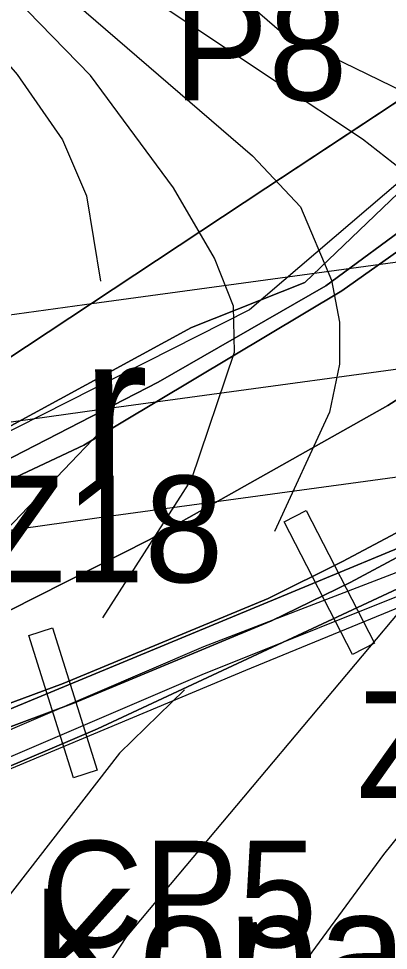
# Model space of a CAD drawing. Extents: x -1900516 to -575031, y -3809306 to -1157387.
# Drawn here: x -577330.4 to -577278.3, y -1158041.2 to -1157910.1 of the extents above; entities that cross this region are included whole.
import ezdxf

# ---------------------------------------------------------------- set-up
doc = ezdxf.new("R2010")
doc.units = 0
for name, color, linetype in [('01_MÍSTNÍ_NÁZVY', 7, 'Continuous'), ('01_OBVOD PÚ', 7, 'Continuous'), ('01_PARCELY_NÁVRH_PC', 7, 'Continuous'), ('01_PARCELY_NÁVRH_ŽP', 7, 'Continuous'), ('01_SPRÁV_HRANICE', 7, 'Continuous'), ('01_VRSTEVNICE', 7, 'Continuous'), ('02_KULTURY STAV', 7, 'Continuous'), ('03_PC_NÁVRH', 7, 'Continuous'), ('03_PC_OBJEKTY_NÁVRH', 7, 'Continuous'), ('04_ZPF_OP_ORGAN', 7, 'Continuous'), ('06_ÚSES_IP', 7, 'Continuous'), ('07_ELEKTRO', 7, 'Continuous'), ('07_OCH_P A POPISY TI', 7, 'Continuous')]:
    doc.layers.add(name, color=color, linetype=linetype)

msp = doc.modelspace()

# ---------------------------------------------------------------- linework, layer by layer
at = {"layer": '01_OBVOD PÚ'}
msp.add_lwpolyline([(-577534.09, -1158094.32), (-577489.61, -1158071.28), (-577453.7, -1158037.24), (-577451.36, -1158035.02), (-577422.63, -1158003.44), (-577353.97, -1157972.45), (-577295.57, -1157933.94), (-577285.23, -1157927.12), (-577272.66, -1157918.83), (-577267.57, -1157912.7), (-577264.59, -1157908.83), (-577259.68, -1157904.15), (-577235.52, -1157888.94), (-577208.15, -1157858.38), (-577141.24, -1157808.38)], dxfattribs=at)
at = {"layer": '01_PARCELY_NÁVRH_PC'}
for points in [[(-577353.76, -1158024.93), (-577298.39, -1158001.8), (-577242.88, -1157979.02), (-577230.42, -1157972.9), (-577224.02, -1157967.8), (-577216.19, -1157958.66), (-577211.37, -1157946.9), (-577210.56, -1157943.48), (-577210, -1157941.11), (-577209.99, -1157940.81), (-577209.92, -1157937.29), (-577209.87, -1157934.85), (-577209.75, -1157924.48), (-577209.57, -1157889.48), (-577207.99, -1157881.75), (-577202.31, -1157873.81), (-577156.85, -1157835.47)], [(-577168.2, -1157836.45), (-577206.33, -1157869.32), (-577211.99, -1157876.61), (-577214.63, -1157884.54), (-577215.14, -1157889.32), (-577215.62, -1157924.63), (-577215.79, -1157937.28), (-577215.81, -1157939.06), (-577217.7, -1157945.8), (-577223.11, -1157955.25), (-577233.03, -1157964.72), (-577235.52, -1157967.09), (-577245.89, -1157971.76), (-577293.94, -1157991.65), (-577356.76, -1158017.67), (-577431.65, -1158046.04), (-577444.45, -1158052.55), (-577452.88, -1158057.98), (-577461.16, -1158059.8), (-577462.96, -1158060.67), (-577478.1, -1158070.42), (-577483.65, -1158076.66), (-577540.89, -1158110.96)]]:
    msp.add_lwpolyline(points, dxfattribs=at)
at = {"layer": '01_PARCELY_NÁVRH_ŽP'}
msp.add_lwpolyline([(-577356.76, -1158017.67), (-577293.94, -1157991.65), (-577245.89, -1157971.76), (-577235.52, -1157967.09), (-577233.03, -1157964.72), (-577232.26, -1157955.76), (-577232.77, -1157955.07), (-577238.56, -1157948.76), (-577263.31, -1157926.82), (-577266.36, -1157922.01), (-577269.27, -1157914.75), (-577272.66, -1157918.83), (-577295.57, -1157933.94), (-577353.97, -1157972.45)], dxfattribs=at)
at = {"layer": '01_SPRÁV_HRANICE'}
for p, q in [((-577285.23, -1157927.12), (-577272.66, -1157918.83)), ((-577295.57, -1157933.94), (-577285.23, -1157927.12)), ((-577353.97, -1157972.45), (-577295.57, -1157933.94))]:
    msp.add_line(p, q, dxfattribs=at)
at = {"layer": '01_VRSTEVNICE'}
for points in [[(-577409.49, -1157839.08), (-577381.55, -1157867.87), (-577354.04, -1157892.84), (-577338.94, -1157908.36), (-577330.62, -1157917.96), (-577324.27, -1157927.13), (-577320.88, -1157935.03), (-577318.91, -1157947.02)], [(-577318.57, -1157994.41), (-577306.07, -1157974.96), (-577300, -1157957.04), (-577300.14, -1157950.55), (-577302.82, -1157943.78), (-577308.61, -1157933.9), (-577320.32, -1157918.1), (-577334.57, -1157903.42), (-577363.35, -1157877.6), (-577378.03, -1157863.21), (-577391.43, -1157847.97), (-577392.84, -1157843.03), (-577392.14, -1157841.91)], [(-577358.56, -1157873.65), (-577323.99, -1157906.53), (-577297.46, -1157929.38), (-577290.69, -1157936.58), (-577286.32, -1157946.88), (-577285.19, -1157952.8), (-577285.19, -1157958.73), (-577286.6, -1157965.5), (-577294.36, -1157982.29)], [(-577334.01, -1157886.92), (-577330.06, -1157892.56), (-577318.49, -1157902.72), (-577281.94, -1157926.99), (-577275.45, -1157932.06), (-577269.81, -1157937.71), (-577266.14, -1157942.93), (-577263.04, -1157950.83), (-577262.33, -1157956.76), (-577263.6, -1157963.1)], [(-577304.38, -1157902.44), (-577293.3, -1157912.03), (-577272.63, -1157922.05), (-577260.92, -1157930.51), (-577256.69, -1157934.75), (-577250.48, -1157944.06), (-577248.08, -1157955.2)], [(-577227.3, -1157957.61), (-577235.52, -1157968.61), (-577251.18, -1157992.31), (-577262.19, -1158006.98), (-577278.98, -1158027.73), (-577298.17, -1158053.83), (-577310.16, -1158071.89), (-577317.92, -1158085.43), (-577326.25, -1158103.49), (-577331.33, -1158121.55), (-577335.56, -1158144.13), (-577337.96, -1158168.96), (-577339.08, -1158200.56), (-577337.82, -1158250.23), (-577336.83, -1158258.98), (-577326.53, -1158314.28), (-577324.98, -1158332.06), (-577318.77, -1158375.52), (-577313.27, -1158407.12), (-577308.89, -1158420.95), (-577301.7, -1158436.89)], [(-577319.05, -1157968.32), (-577334.15, -1157984.13), (-577343.46, -1157996.54), (-577354.46, -1158015.17), (-577366.6, -1158040), (-577378.03, -1158067.94), (-577385.36, -1158089.67), (-577393.27, -1158117.6), (-577396.65, -1158134.53), (-577398.63, -1158161.62), (-577400.74, -1158209.03)], [(-577254.71, -1157968.75), (-577263.18, -1157978.77), (-577271.64, -1157987.51), (-577315.24, -1158039.29), (-577328.5, -1158059.47), (-577336.12, -1158074.14), (-577347.13, -1158101.94), (-577354.75, -1158129.74), (-577359.4, -1158159.36), (-577361.52, -1158180.53)], [(-577307.06, -1158004.59), (-577316.23, -1158013.48), (-577332.45, -1158034.36), (-577344.59, -1158054.11), (-577350.8, -1158065.96), (-577361.8, -1158093.62), (-577369.98, -1158121.55), (-577373.09, -1158137.35), (-577374.5, -1158148.64), (-577376.47, -1158180.25)]]:
    msp.add_lwpolyline(points, dxfattribs=at)
at = {"layer": '02_KULTURY STAV'}
for points in [[(-577445.44, -1158028.52), (-577422.63, -1158003.44), (-577353.97, -1157972.45), (-577295.57, -1157933.94), (-577285.23, -1157927.12), (-577272.66, -1157918.83), (-577267.57, -1157912.7), (-577264.59, -1157908.83), (-577259.68, -1157904.15), (-577240.59, -1157892.13), (-577243.76, -1157898.94), (-577253.46, -1157906.95), (-577264.66, -1157909.16), (-577267.17, -1157912.52), (-577267.91, -1157917.11), (-577267.76, -1157922.58), (-577265.98, -1157924.16), (-577290.1, -1157947.24), (-577306.04, -1157953.55), (-577358.1, -1157981.81), (-577393.96, -1157997.93), (-577427.34, -1158016.62)], [(-577356.43, -1157984.71), (-577310.77, -1157961.25), (-577287.11, -1157947.71), (-577261.07, -1157928.53), (-577259.14, -1157930.24), (-577284.87, -1157948.41), (-577321.23, -1157970.13), (-577355.56, -1157986.23)], [(-577464.58, -1158062.52), (-577448.39, -1158048.04), (-577446.57, -1158040.04), (-577349.63, -1157996.53), (-577347.14, -1158000.26), (-577335.68, -1157995.36), (-577312.02, -1157983.45), (-577278.39, -1157964.52), (-577262.2, -1157954.25), (-577245.39, -1157942.47), (-577239.19, -1157947.98), (-577234.72, -1157952.43), (-577233.17, -1157955.42), (-577234.09, -1157958.65), (-577256.43, -1157969.58), (-577271.21, -1157979.3), (-577284.77, -1157986.5), (-577295.25, -1157991.72), (-577324.15, -1158003.68), (-577366.03, -1158019.16), (-577404.66, -1158033.61), (-577439.57, -1158048.33)]]:
    msp.add_lwpolyline(points, close=True, dxfattribs=at)
for points in [[(-577242.95, -1157905.44), (-577252.23, -1157911.22), (-577254.37, -1157911.32), (-577258.13, -1157911.49), (-577261.72, -1157911.65), (-577263.66, -1157913.53), (-577264.47, -1157917.09), (-577264.24, -1157921.91), (-577254.25, -1157930.52), (-577236.16, -1157946.11), (-577230.43, -1157952.51), (-577227.3, -1157959.59), (-577241.59, -1157966.17), (-577254.77, -1157972.54), (-577269.8, -1157982.03), (-577283.67, -1157989.47), (-577294.78, -1157994.84), (-577322.54, -1158006.4), (-577365.15, -1158022.26)], [(-577242.95, -1157905.44), (-577252.23, -1157911.22), (-577254.37, -1157911.32), (-577258.13, -1157911.49), (-577261.72, -1157911.65), (-577263.66, -1157913.53), (-577264.47, -1157917.09), (-577264.24, -1157921.91), (-577254.25, -1157930.52), (-577236.16, -1157946.11), (-577230.43, -1157952.51), (-577227.3, -1157959.59), (-577241.59, -1157966.17), (-577254.77, -1157972.54), (-577269.8, -1157982.03), (-577283.67, -1157989.47), (-577294.78, -1157994.84), (-577322.54, -1158006.4), (-577365.15, -1158022.26)], [(-577366.03, -1158019.16), (-577324.15, -1158003.68), (-577295.25, -1157991.72), (-577284.77, -1157986.5), (-577271.21, -1157979.3), (-577256.43, -1157969.58), (-577234.09, -1157958.65), (-577233.17, -1157955.42), (-577234.72, -1157952.43), (-577239.19, -1157947.98), (-577245.39, -1157942.47), (-577259.14, -1157930.24), (-577261.07, -1157928.53), (-577265.98, -1157924.16), (-577267.76, -1157922.58), (-577267.91, -1157917.11), (-577267.17, -1157912.52), (-577264.66, -1157909.16)], [(-577366.03, -1158019.16), (-577324.15, -1158003.68), (-577295.25, -1157991.72), (-577284.77, -1157986.5), (-577271.21, -1157979.3), (-577256.43, -1157969.58), (-577234.09, -1157958.65), (-577233.17, -1157955.42), (-577234.72, -1157952.43), (-577239.19, -1157947.98), (-577245.39, -1157942.47), (-577259.14, -1157930.24), (-577261.07, -1157928.53), (-577265.98, -1157924.16), (-577267.76, -1157922.58), (-577267.91, -1157917.11), (-577267.17, -1157912.52), (-577264.66, -1157909.16)], [(-577358.1, -1157981.81), (-577306.04, -1157953.55), (-577290.1, -1157947.24), (-577265.98, -1157924.16), (-577261.07, -1157928.53), (-577287.11, -1157947.71), (-577310.77, -1157961.25), (-577356.43, -1157984.71)], [(-577355.56, -1157986.23), (-577321.23, -1157970.13), (-577284.87, -1157948.41), (-577259.14, -1157930.24), (-577245.39, -1157942.47), (-577262.2, -1157954.25), (-577278.39, -1157964.52), (-577312.02, -1157983.45), (-577335.68, -1157995.36)], [(-577540.7, -1158112.86), (-577505.19, -1158092.47), (-577469.52, -1158070.31), (-577451.56, -1158058.71), (-577438.32, -1158051.44), (-577403.42, -1158036.52), (-577365.15, -1158022.26), (-577322.54, -1158006.4), (-577294.78, -1157994.84), (-577283.67, -1157989.47), (-577269.8, -1157982.03), (-577254.77, -1157972.54), (-577241.59, -1157966.17), (-577227.3, -1157959.59), (-577221.99, -1157962.98), (-577214.07, -1157983.93), (-577209.14, -1158064.94), (-577208.59, -1158168), (-577200.48, -1158214.38)]]:
    msp.add_lwpolyline(points, dxfattribs=at)
at = {"layer": '03_PC_NÁVRH'}
msp.add_lwpolyline([(-577526.11, -1158106.17), (-577515.12, -1158099.98), (-577494.04, -1158087.25), (-577471.9, -1158072.74), (-577448.97, -1158056.45), (-577445.36, -1158054.35), (-577435.32, -1158050.06), (-577425.28, -1158045.77), (-577401.48, -1158037.48), (-577377.67, -1158029.19), (-577350.65, -1158018.32), (-577304.33, -1157998.49), (-577252.54, -1157978.57), (-577228.61, -1157966.73), (-577214.21, -1157946.69), (-577212, -1157883.57), (-577204.66, -1157871.59), (-577155.57, -1157831.3), (-577059.67, -1157775.49), (-576980.41, -1157741.06), (-576924.81, -1157699.32), (-576866.49, -1157631.93)], dxfattribs=at)
at = {"layer": '03_PC_OBJEKTY_NÁVRH'}
for points in [[(-577594.09, -1158162.2), (-577573.25, -1158144.13), (-577562.16, -1158134.47), (-577548.23, -1158123.83), (-577534.85, -1158115.12), (-577491.59, -1158089.24), (-577454.34, -1158065.95), (-577442.73, -1158059.46), (-577423.84, -1158049.97), (-577377.39, -1158032.8), (-577350.01, -1158021.83), (-577304.55, -1158002.4), (-577271.7, -1157989.26), (-577230.69, -1157971.26), (-577216.81, -1157958.88)], [(-577292.99, -1157980.91), (-577289.88, -1157979.3), (-577280.27, -1157997.98), (-577283.38, -1157999.58), (-577292.99, -1157980.91)], [(-577328.98, -1157996.91), (-577325.65, -1157995.86), (-577319.36, -1158015.89), (-577322.69, -1158016.94), (-577328.98, -1157996.91)]]:
    msp.add_lwpolyline(points, dxfattribs=at)
at = {"layer": '04_ZPF_OP_ORGAN'}
for points in [[(-577548.67, -1158122.54), (-577513.86, -1158102.14), (-577492.71, -1158089.36), (-577472.01, -1158075.87), (-577471.06, -1158077.31), (-577447.01, -1158060.25), (-577443.83, -1158058.38), (-577424.06, -1158050.25), (-577386.8, -1158037.35), (-577358.35, -1158026.66), (-577319.32, -1158010.04), (-577226.17, -1157966.64), (-577222.41, -1158009.02), (-577217.54, -1158062.91), (-577208.59, -1158168), (-577200.48, -1158214.38)], [(-577200.48, -1158214.38), (-577208.59, -1158168), (-577217.54, -1158062.91), (-577222.41, -1158009.02), (-577226.17, -1157966.64), (-577319.32, -1158010.04), (-577358.35, -1158026.66), (-577386.8, -1158037.35), (-577424.06, -1158050.25), (-577443.83, -1158058.38), (-577447.01, -1158060.25), (-577471.06, -1158077.31), (-577472.01, -1158075.87), (-577492.71, -1158089.36), (-577513.86, -1158102.14), (-577548.67, -1158122.54)]]:
    msp.add_lwpolyline(points, dxfattribs=at)
at = {"layer": '06_ÚSES_IP'}
msp.add_lwpolyline([(-577271.75, -1157928.78), (-577297.88, -1157951.09), (-577418.59, -1158012.1), (-577451.04, -1158036.22), (-577459.88, -1158052.18), (-577548.64, -1158110.02), (-577615.62, -1158164.89), (-577684.57, -1158225.77)], dxfattribs=at)
at = {"layer": '07_ELEKTRO'}
msp.add_lwpolyline([(-576613.64, -1157879.01), (-576701.48, -1157891.16), (-576783, -1157902.14), (-576868.21, -1157913.92), (-576958.94, -1157926.41), (-577060.41, -1157940.16), (-577166.82, -1157954.4), (-577258.94, -1157956.97), (-577319.09, -1157965.17), (-577363.1, -1157971.3), (-577443.48, -1157983.02), (-577522.09, -1157993.86), (-577610.84, -1158006.39), (-577703.33, -1158019.18), (-577796.56, -1158031.66)], dxfattribs=at)
at = {"layer": '07_OCH_P A POPISY TI'}
for p, q in [((-577321.14, -1157950.31), (-577260.17, -1157942)), ((-577365.22, -1157956.45), (-577321.14, -1157950.31)), ((-577317.04, -1157980.03), (-577257.71, -1157971.94)), ((-577360.98, -1157986.15), (-577317.04, -1157980.03))]:
    msp.add_line(p, q, dxfattribs=at)

# ---------------------------------------------------------------- texts
at = {"layer": '01_MÍSTNÍ_NÁZVY'}
msp.add_text('Kopaninky', height=17, dxfattribs=at).set_placement((-577328.69, -1158049.56))
at = {"layer": '02_KULTURY STAV'}
msp.add_text('r', height=21, dxfattribs=at).set_placement((-577321.52, -1157975.57))
msp.add_text('r', height=21, dxfattribs=at).set_placement((-577321.52, -1157975.57))
at = {"layer": '03_PC_OBJEKTY_NÁVRH'}
for s, p in [('P8', (-577308.6, -1157921.6)), ('Z18', (-577336.12, -1157989.43)), ('Z19', (-577282.81, -1158019.8)), ('CP5', (-577327.35, -1158040.82))]:
    msp.add_text(s, height=15, dxfattribs=at).set_placement(p)

doc.saveas('drawing.dxf')
